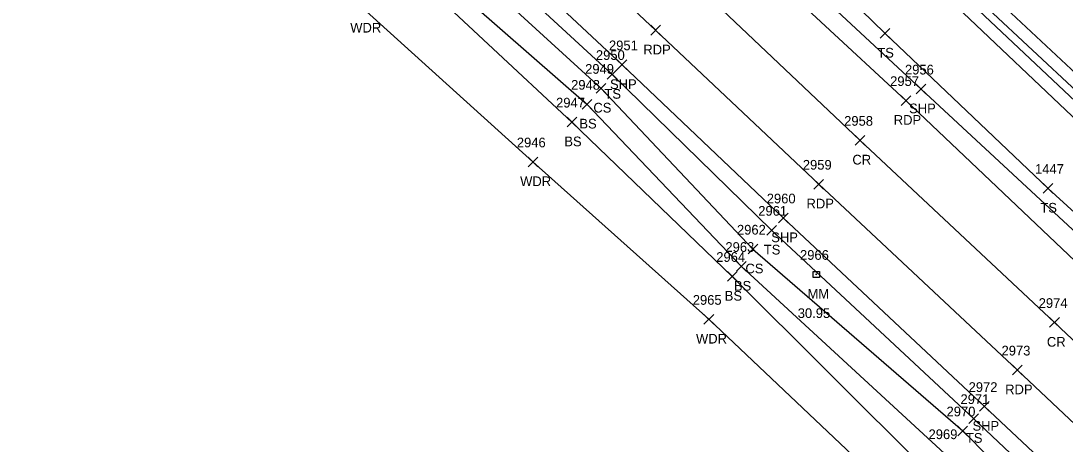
# Model space of a CAD drawing. Extents: x 1647574 to 1652703, y 212895 to 228670.
# Drawn here: x 1649146.1 to 1649361.4, y 226734.4 to 226821.7 of the extents above; entities that cross this region are included whole.
import ezdxf

# ---------------------------------------------------------------- set-up
doc = ezdxf.new("R2010")
doc.units = 0
for name, color, linetype in [('DD', 7, 'Continuous'), ('L_A', 7, 'Continuous'), ('L_I', 7, 'Continuous'), ('L_TIC', 7, 'Continuous'), ('LAWA', 7, 'Continuous'), ('LELB', 7, 'Continuous'), ('P_A', 7, 'Continuous'), ('P_I', 7, 'Continuous'), ('P_TIC', 7, 'Continuous'), ('PET', 7, 'Continuous'), ('PRC', 7, 'Continuous'), ('PSP', 7, 'Continuous'), ('S_A', 7, 'Continuous'), ('S_C', 7, 'Continuous'), ('S_I', 7, 'Continuous'), ('SRM', 7, 'Continuous')]:
    doc.layers.add(name, color=color, linetype=linetype)

msp = doc.modelspace()

# ---------------------------------------------------------------- linework, layer by layer
at = {"layer": 'DD'}
for points in [[(1649433.71, 226734.92), (1649406.56, 226760.63), (1649369.44, 226795.75), (1649333.75, 226829.67), (1649321.24, 226840.71), (1649314.05, 226849.25), (1649315.96, 226850.35), (1649317.41, 226851.47), (1649318.71, 226852.83)], [(1649433.71, 226734.92), (1649435.72, 226737.04), (1649437.39, 226738.45), (1649438.68, 226740.23), (1649411.63, 226765.29), (1649374.97, 226800.14), (1649337.85, 226834.87), (1649326.56, 226845.09), (1649318.71, 226852.83)]]:
    msp.add_lwpolyline(points, dxfattribs=at)
at = {"layer": 'L_TIC'}
for points in [[(1649323.24, 226818.11), (1649325.24, 226820.11)], [(1649325.24, 226818.11), (1649323.24, 226820.11)], [(1649266.99, 226809.62), (1649268.99, 226811.62)], [(1649268.99, 226809.62), (1649266.99, 226811.62)], [(1649264.68, 226806.77), (1649266.68, 226808.77)], [(1649266.68, 226806.77), (1649264.68, 226808.77)], [(1649261.79, 226803.48), (1649263.79, 226805.48)], [(1649263.79, 226803.48), (1649261.79, 226805.48)], [(1649258.69, 226799.81), (1649260.69, 226801.81)], [(1649260.69, 226799.81), (1649258.69, 226801.81)], [(1649250.65, 226791.59), (1649252.65, 226793.59)], [(1649252.65, 226791.59), (1649250.65, 226793.59)], [(1649356.87, 226786.13), (1649358.87, 226788.13)], [(1649358.87, 226786.13), (1649356.87, 226788.13)], [(1649299.85, 226777.49), (1649301.85, 226779.49)], [(1649301.85, 226777.49), (1649299.85, 226779.49)], [(1649296.02, 226773.6), (1649298.02, 226775.6)], [(1649298.02, 226773.6), (1649296.02, 226775.6)], [(1649293.65, 226770.03), (1649295.65, 226772.03)], [(1649295.65, 226770.03), (1649293.65, 226772.03)], [(1649291.76, 226767.97), (1649293.76, 226769.97)], [(1649293.76, 226767.97), (1649291.76, 226769.97)], [(1649286.92, 226759.12), (1649288.92, 226761.12)], [(1649288.92, 226759.12), (1649286.92, 226761.12)], [(1649341.51, 226738.65), (1649343.51, 226740.65)], [(1649343.51, 226738.65), (1649341.51, 226740.65)], [(1649339.28, 226736.1), (1649341.28, 226738.1)], [(1649341.28, 226736.1), (1649339.28, 226738.1)]]:
    msp.add_lwpolyline(points, dxfattribs=at)
at = {"layer": 'LAWA'}
msp.add_lwpolyline([(1649041.49, 226996.32), (1649066.6, 226982.43), (1649084.99, 226955.58), (1649104.57, 226936.43), (1649153.24, 226889.24), (1649185.49, 226857.66), (1649216.62, 226824.27), (1649251.65, 226792.59), (1649287.92, 226760.12), (1649326.63, 226723.53), (1649357.26, 226688), (1649386.17, 226657.62), (1649416.75, 226628.4), (1649449.74, 226597.57), (1649490.53, 226561.68), (1649523.77, 226531.6), (1649564.01, 226501.21), (1649600.78, 226471.1)], dxfattribs=at)
at = {"layer": 'LELB'}
for points in [[(1649050.36, 227022.26), (1649054.5, 227019.16), (1649077.5, 226992.81), (1649097.35, 226965.43), (1649118.34, 226949.96), (1649138.54, 226931.84), (1649168.25, 226903.68), (1649199.09, 226875.04), (1649233.63, 226842.31), (1649267.99, 226810.62), (1649300.85, 226778.49), (1649342.51, 226739.65), (1649376.73, 226707.3), (1649405.44, 226679.92), (1649436.03, 226650.7), (1649471.83, 226617.33), (1649509.36, 226581.5), (1649541.59, 226550.78), (1649576.43, 226518.4), (1649614.41, 226482.98)], [(1649601.72, 226556.3), (1649565.56, 226590.44), (1649531.93, 226623.52), (1649496.55, 226657.42), (1649463.01, 226688.13), (1649429.09, 226720.61), (1649397.93, 226750.55), (1649357.87, 226787.13), (1649324.24, 226819.11), (1649290.45, 226852.03), (1649264.6, 226876.99), (1649236.49, 226903.17), (1649212.26, 226932.02), (1649172.55, 226966.26), (1649148.69, 226987.13), (1649125.3, 227007.74), (1649116.81, 227012.43), (1649123.68, 227011.79), (1649139.12, 227006.12), (1649163.74, 226998.25), (1649180.85, 226995.42), (1649185.97, 226996.02), (1649188.1, 226997.43)], [(1649699.67, 226481.91), (1649679.45, 226501.99), (1649645.41, 226536.66), (1649612.61, 226568.57), (1649578.32, 226600.99), (1649543.98, 226632.95), (1649509.04, 226666.44), (1649473.07, 226698.81), (1649440.27, 226731.3), (1649435.72, 226737.04), (1649408.87, 226762.28), (1649371.65, 226797.42), (1649335.46, 226831.54), (1649323.17, 226842.84), (1649315.96, 226850.35), (1649312.9, 226852.88), (1649303.05, 226862.63), (1649272.9, 226885.04), (1649244.53, 226913.23), (1649219.14, 226937.73), (1649217.77, 226942.22), (1649215.75, 226944.46), (1649217.78, 226946.35), (1649219.53, 226943.85)], [(1649110.63, 226944.12), (1649132.81, 226926.76), (1649161.39, 226897.64), (1649168.83, 226891.36), (1649194.67, 226869.66), (1649227.44, 226835.45), (1649262.79, 226804.48), (1649294.65, 226771.03), (1649336.54, 226732.41), (1649369.74, 226699.93), (1649399.39, 226672.85), (1649429.85, 226642.79), (1649464.73, 226609.99), (1649502.63, 226572.81), (1649535.56, 226543.81), (1649570.19, 226510.51), (1649608.23, 226476.35)], [(1649699.67, 226481.91), (1649706.82, 226489.3), (1649683.4, 226506.92), (1649648.98, 226540.18), (1649615.46, 226571.75), (1649582.54, 226604.31), (1649545.88, 226635.11), (1649514.99, 226670.75), (1649476.91, 226703.47), (1649443.87, 226735.13), (1649437.39, 226738.45), (1649410.25, 226763.49), (1649372.93, 226798.59), (1649336.35, 226832.76), (1649324.5, 226844.21), (1649317.41, 226851.47), (1649314.57, 226854.84), (1649305.82, 226864.42), (1649279.73, 226892.76), (1649248.17, 226918.18), (1649224.51, 226943.02), (1649219.53, 226943.85)], [(1649107.55, 226940.79), (1649127.63, 226921.57), (1649159.08, 226895.72), (1649165.83, 226887.9), (1649190.49, 226864.77), (1649225.18, 226833.03), (1649259.69, 226800.81), (1649292.76, 226768.97), (1649332.89, 226728.92), (1649366.72, 226696.88), (1649396.96, 226668.92), (1649427.38, 226640.01), (1649462.61, 226607.88), (1649501.23, 226571.04), (1649533.66, 226541.41), (1649568.55, 226508.33), (1649606.13, 226474.18), (1649635.06, 226446.4), (1649657.11, 226422.45)], [(1649196.72, 226872.14), (1649230.92, 226839.54), (1649265.68, 226807.77), (1649297.02, 226774.6), (1649340.28, 226737.1), (1649373.28, 226703.68), (1649402.3, 226677.38), (1649432.52, 226646.6), (1649468.42, 226614.12), (1649504.95, 226574.73), (1649537.46, 226545.9), (1649572.06, 226513.32), (1649610.08, 226478.23)]]:
    msp.add_lwpolyline(points, dxfattribs=at)
at = {"layer": 'P_TIC'}
for points in [[(1649275.93, 226818.76), (1649277.93, 226820.76)], [(1649277.93, 226818.76), (1649275.93, 226820.76)], [(1649269.02, 226811.62), (1649271.02, 226813.62)], [(1649271.02, 226811.62), (1649269.02, 226813.62)], [(1649330.67, 226806.62), (1649332.67, 226808.62)], [(1649332.67, 226806.62), (1649330.67, 226808.62)], [(1649327.56, 226804.25), (1649329.56, 226806.25)], [(1649329.56, 226804.25), (1649327.56, 226806.25)], [(1649318.08, 226796.05), (1649320.08, 226798.05)], [(1649320.08, 226796.05), (1649318.08, 226798.05)], [(1649309.57, 226786.99), (1649311.57, 226788.99)], [(1649311.57, 226786.99), (1649309.57, 226788.99)], [(1649302.26, 226780.03), (1649304.26, 226782.03)], [(1649304.26, 226780.03), (1649302.26, 226782.03)], [(1649358.19, 226758.47), (1649360.19, 226760.47)], [(1649360.19, 226758.47), (1649358.19, 226760.47)], [(1649350.53, 226748.66), (1649352.53, 226750.66)], [(1649352.53, 226748.66), (1649350.53, 226750.66)], [(1649343.74, 226741.14), (1649345.74, 226743.14)], [(1649345.74, 226741.14), (1649343.74, 226743.14)]]:
    msp.add_lwpolyline(points, dxfattribs=at)
at = {"layer": 'PET'}
for points in [[(1649049.09, 227034.42), (1649086.52, 226998.96), (1649109.21, 226977.52), (1649148.39, 226940.73), (1649176.97, 226913.97), (1649207.9, 226884.37), (1649242.38, 226852.27), (1649276.93, 226819.76), (1649310.57, 226787.99), (1649351.53, 226749.66), (1649386.03, 226717.08), (1649415.53, 226689.26), (1649446.48, 226660.42), (1649481.94, 226626.92), (1649519.05, 226591.95), (1649551.76, 226560.83), (1649585.69, 226528.77), (1649624.3, 226492.34)], [(1649093.95, 227025.5), (1649126.98, 226994.68), (1649165.92, 226958.16), (1649194.97, 226931.06), (1649223.59, 226903.58), (1649259.38, 226869.94), (1649293.46, 226837.81), (1649328.56, 226805.25), (1649367.41, 226768.36), (1649403.39, 226734.5), (1649427.73, 226711.63), (1649463.63, 226677.53), (1649497.38, 226645.66), (1649535.82, 226609.26), (1649568.76, 226578.15), (1649602.84, 226545.72)]]:
    msp.add_lwpolyline(points, dxfattribs=at)
at = {"layer": 'PRC'}
msp.add_lwpolyline([(1649071, 227030.27), (1649097.26, 227005.13), (1649118.09, 226986.08), (1649157.01, 226949.33), (1649185.96, 226922.5), (1649216.08, 226894.13), (1649250.58, 226861.49), (1649285.59, 226828.84), (1649319.08, 226797.05), (1649359.19, 226759.47), (1649394.66, 226725.95), (1649419.6, 226702.04), (1649454.56, 226669.33), (1649489.14, 226637.08), (1649527.32, 226600.87), (1649559.91, 226569.96), (1649593.92, 226537.25)], dxfattribs=at)
at = {"layer": 'PSP'}
for points in [[(1649099.96, 227024.6), (1649093.95, 227025.5), (1649071, 227030.27), (1649049.09, 227034.42), (1649045.28, 227034.88), (1649054.51, 227026.18), (1649082.27, 226995.84), (1649103.4, 226971.49), (1649121.95, 226952.01), (1649133.13, 226940.72), (1649140.44, 226933.69), (1649170.13, 226906.1), (1649201.41, 226876.98), (1649235.83, 226844.62), (1649270.02, 226812.62), (1649303.26, 226781.03), (1649344.74, 226742.14), (1649379.28, 226709.76), (1649407.94, 226682.37), (1649438.57, 226653.08), (1649474.06, 226619.55), (1649511.81, 226584.21), (1649544.44, 226553.59), (1649578.75, 226520.79)], [(1649099.96, 227024.6), (1649112.12, 227013.19), (1649129.86, 226996.81), (1649168.15, 226960.9), (1649197.39, 226932.91), (1649226.27, 226906.09), (1649262.03, 226872.71), (1649296.02, 226840.81), (1649331.67, 226807.62), (1649370.43, 226771.63), (1649405.77, 226737.7), (1649429.96, 226714.79), (1649466.37, 226680.16), (1649499.94, 226648.68), (1649538.12, 226612.04), (1649571.18, 226581.28), (1649605.62, 226548.46)]]:
    msp.add_lwpolyline(points, dxfattribs=at)
at = {"layer": 'SRM'}
msp.add_lwpolyline([(1649309.46, 226770.01), (1649310.71, 226770.01), (1649310.71, 226768.76), (1649309.46, 226768.76)], close=True, dxfattribs=at)
msp.add_circle((1649310.08, 226769.39), 0.0833, dxfattribs=at)

# ---------------------------------------------------------------- texts
at = {"layer": 'L_A'}
for s, p in [('WDR', (1649213.99, 226819.27)), ('TS', (1649322.65, 226814.11)), ('TS', (1649266.4, 226805.62)), ('CS', (1649264.12, 226802.77)), ('BS', (1649261.23, 226799.48)), ('BS', (1649258.13, 226795.81)), ('WDR', (1649249.02, 226787.59)), ('TS', (1649356.28, 226782.13)), ('TS', (1649299.26, 226773.49)), ('CS', (1649295.47, 226769.6)), ('BS', (1649293.09, 226766.03)), ('BS', (1649291.2, 226763.97)), ('WDR', (1649285.28, 226755.12)), ('TS', (1649340.92, 226734.65))]:
    msp.add_text(s, height=2, dxfattribs=at).set_placement(p)
at = {"layer": 'L_I'}
for s, p in [('2950', (1649264.64, 226813.62)), ('2949', (1649262.42, 226810.77)), ('2948', (1649259.53, 226807.48)), ('2947', (1649256.43, 226803.81)), ('2946', (1649248.34, 226795.59)), ('1447', (1649355.17, 226790.13)), ('2961', (1649298.11, 226781.49)), ('2962', (1649293.72, 226777.6)), ('2963', (1649291.34, 226774.03)), ('2964', (1649289.45, 226771.97)), ('2965', (1649284.61, 226763.12)), ('2971', (1649339.81, 226742.65)), ('2970', (1649336.93, 226740.1)), ('2969', (1649333.22, 226735.41))]:
    msp.add_text(s, height=2, dxfattribs=at).set_placement(p)
at = {"layer": 'P_A'}
for s, p in [('RDP', (1649274.42, 226814.76)), ('SHP', (1649267.55, 226807.62)), ('SHP', (1649329.21, 226802.62)), ('RDP', (1649326.05, 226800.25)), ('CR', (1649317.52, 226792.05)), ('RDP', (1649308.06, 226782.99)), ('SHP', (1649300.79, 226776.03)), ('CR', (1649357.62, 226754.47)), ('RDP', (1649349.02, 226744.66)), ('SHP', (1649342.28, 226737.14))]:
    msp.add_text(s, height=2, dxfattribs=at).set_placement(p)
at = {"layer": 'P_I'}
for s, p in [('2951', (1649267.33, 226815.62)), ('2956', (1649328.36, 226810.62)), ('2957', (1649325.3, 226808.25)), ('2958', (1649315.82, 226800.05)), ('2959', (1649307.3, 226790.99)), ('2960', (1649299.86, 226784.03)), ('2974', (1649355.93, 226762.47)), ('2973', (1649348.27, 226752.66)), ('2972', (1649341.48, 226745.14))]:
    msp.add_text(s, height=2, dxfattribs=at).set_placement(p)
at = {"layer": 'S_A'}
msp.add_text('MM', height=2, dxfattribs=at).set_placement((1649308.27, 226764.39))
at = {"layer": 'S_C'}
msp.add_text('30.95', height=2, dxfattribs=at).set_placement((1649306.25, 226760.39))
at = {"layer": 'S_I'}
msp.add_text('2966', height=2, dxfattribs=at).set_placement((1649306.72, 226772.39))

doc.saveas('drawing.dxf')
